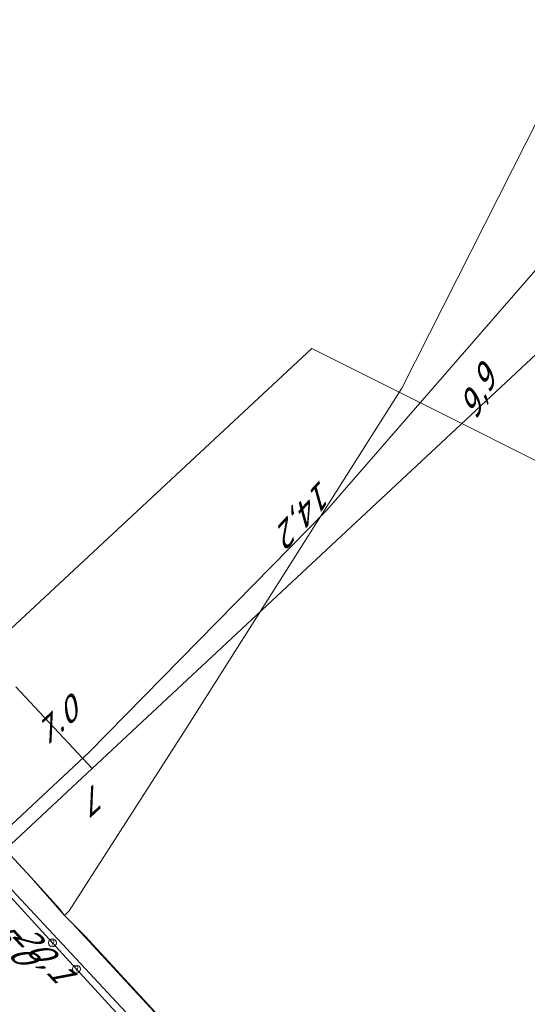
# Model space of a CAD drawing. Header units: metres. Extents: x 124576 to 133557, y 395865 to 402386.
# Tile 367 of 447: x 130375 to 130407, y 400953 to 401015. Entities that reach past the tile are written whole.
import ezdxf
from ezdxf.enums import TextEntityAlignment as Align

# ---------------------------------------------------------------- set-up
doc = ezdxf.new("R2010")
doc.units = ezdxf.units.M
doc.header["$MEASUREMENT"] = 0
for name, color, linetype, lineweight, true_color in [('LG_Datatransport_Eurofiber_Nederland_BV', 3, 'Continuous', 13, 0x00ff00), ('LG_Datatransport_KPN_BV', 3, 'Continuous', 13, 0x00ff00), ('LG_Gas_Hoge_Druk_Enexis_Netbeheer_BV', 7, 'Continuous', 13, 0xff9b00), ('LG_Midden_Spanning_Enexis_Netbeheer_BV', 7, 'Continuous', 13, 0xd20000), ('LG_unet-4_Brabant_Water', 5, 'Continuous', 13, 0x0000ff)]:
    doc.layers.add(name, color=color, linetype=linetype, lineweight=lineweight, true_color=true_color)
for name, color, linetype, lineweight in [('LG_Datatransport_P_KPN_BV', 7, 'Continuous', 0), ('MV_Datatransport', 7, 'Continuous', 0), ('MV_Midden_Spanning', 7, 'Continuous', 0), ('MV_Midden_Spanning_pijl', 7, 'Continuous', 0)]:
    doc.layers.add(name, color=color, linetype=linetype, lineweight=lineweight)
doc.styles.add('Klic_Annotatie', font='verdanai.ttf', dxfattribs={"oblique": 20, "height": 1.4})

# ---------------------------------------------------------------- blocks, each defined once
blk = doc.blocks.new('Onbekend_3')
at = {"layer": 'LG_Datatransport_P_KPN_BV'}
blk.add_hatch(color=256, dxfattribs=at).paths.add_polyline_path([(-0.25, -1.07, -0.262633), (0.23, 0.15), (0.59, 0.47, 0.379827), (0.7, 1.26), (0.69, 1.26, 0.228508), (-0.03, 1.53), (-0.03, 1.52, 0.459053), (-0.82, 0.79), (-1.29, 0.85, -0.414214), (-0.08, 2, -0.243799), (1.09, 1.52, -0.379827), (0.9, 0.11), (0.54, -0.2, 0.262633), (0.23, -1.08), (-0.17, -1.07)])
blk.add_circle((0, 0), 2.5, dxfattribs=at)
at = {"layer": 'LG_Datatransport_P_KPN_BV', "extrusion": (0, 0, -1)}
blk.add_solid([(0.34, -2.06), (-0.21, -2.06), (0.34, -1.51), (-0.21, -1.51)], dxfattribs=at)

msp = doc.modelspace()

# ---------------------------------------------------------------- linework, layer by layer
at = {"layer": 'LG_Datatransport_Eurofiber_Nederland_BV', "flags": 128}
for points in [[(130421.493, 400911), (130421.6, 400911.1), (130416.3, 400916.9), (130409, 400924.9), (130398.7, 400936), (130390.2, 400945.2), (130378.9, 400957.5), (130378.1, 400958.3), (130377.6, 400958.8), (130377.3, 400959.2), (130375.5, 400961.2), (130367.8, 400969.5), (130367.3, 400970), (130367, 400970.4), (130360.6, 400977.3), (130350.4, 400988.4), (130336.6, 401003.2), (130336.1, 401003.6), (130335.8, 401004), (130332.8, 401007.3), (130341.9, 401015.6), (130343.7, 401017), (130365.293, 401035.361)], [(130409, 400924.9), (130400.88, 400933.64), (130378.1, 400958.3), (130377.6, 400958.8), (130377.3, 400959.2), (130375.5, 400961.2), (130367.8, 400969.5), (130367.3, 400970), (130367, 400970.4), (130360.6, 400977.3), (130350.4, 400988.4), (130338.21, 401001.48), (130336.6, 401003.2), (130336.1, 401003.6), (130332.8, 401007.3), (130321.98, 401018.07)], [(130377.6, 400958.8), (130377.9, 400959.1), (130385.2, 400970.5), (130398.7, 400991.8), (130408.2, 401010.6), (130417.7, 401004.7), (130418.3, 401004.4)], [(130421.493, 400911), (130421.6, 400911.1), (130416.3, 400916.9), (130409, 400924.9), (130398.7, 400936), (130390.2, 400945.2), (130378.9, 400957.5), (130378.1, 400958.3), (130377.6, 400958.8), (130377.9, 400959.1), (130385.2, 400970.5), (130398.7, 400991.8), (130408.2, 401010.6), (130417.7, 401004.7), (130418.3, 401004.4), (130445.7, 400989.9)], [(130421.493, 400911), (130421.6, 400911.1), (130409, 400924.9), (130398.7, 400936), (130378.9, 400957.5), (130378.1, 400958.3), (130377.6, 400958.8), (130375.5, 400961.2), (130367.8, 400969.5), (130367.3, 400970), (130366.7, 400970.7), (130365.532, 400969.616)], [(130367.3, 400970), (130367.8, 400969.5), (130375.5, 400961.2), (130377.3, 400959.2), (130377.6, 400958.8)], [(130390.2, 400945.2), (130378.9, 400957.5), (130378.1, 400958.3), (130377.6, 400958.8), (130377.3, 400959.2), (130375.5, 400961.2), (130367.8, 400969.5)], [(130377.6, 400958.8), (130378.1, 400958.3), (130400.879, 400933.636)]]:
    msp.add_lwpolyline(points, dxfattribs=at)
at = {"layer": 'LG_Datatransport_KPN_BV'}
msp.add_line((130378.348, 400955.447), (130376.842, 400957.091), dxfattribs=at)
at = {"layer": 'LG_Datatransport_KPN_BV', "flags": 128}
for points in [[(130372.007, 400962.379), (130379.134, 400969.033), (130393.981, 400984.147), (130407.774, 401000), (130411.358, 401004.118), (130414.054, 401007.48), (130414.225, 401007.623), (130414.407, 401007.752), (130414.599, 401007.866), (130414.799, 401007.963), (130415.007, 401008.043), (130415.221, 401008.106), (130415.439, 401008.152), (130415.66, 401008.179), (130415.883, 401008.188), (130416.106, 401008.179), (130416.327, 401008.151), (130419.553, 401006.538)], [(130376.842, 400957.091), (130376.407, 400957.567), (130372.007, 400962.379)], [(130419.099, 400911), (130385.156, 400948.023), (130378.348, 400955.447)]]:
    msp.add_lwpolyline(points, dxfattribs=at)
at = {"layer": 'LG_Gas_Hoge_Druk_Enexis_Netbeheer_BV', "flags": 128}
msp.add_lwpolyline([(130420.543, 400911), (130408.08, 400924.189), (130388.846, 400944.809), (130372.309, 400962.538), (130369.602, 400965.439)], dxfattribs=at)
at = {"layer": 'LG_Midden_Spanning_Enexis_Netbeheer_BV', "flags": 128}
for points in [[(130418.376, 400999.125), (130416.112, 401000.729), (130414.255, 401000.604), (130379.324, 400968.004), (130372.013, 400961.181), (130371.35, 400960.563), (130370.839, 400960.086), (130368.32, 400957.74), (130365.725, 400955.319), (130365.207, 400954.836), (130365.039, 400954.679), (130364.9, 400954.379), (130364.762, 400954.079), (130364.653, 400953.977), (130363.284, 400952.7), (130362.982, 400952.418), (130362.102, 400952.449), (130361.128, 400953.493)], [(130418.376, 400999.125), (130416.112, 401000.729), (130414.255, 401000.604), (130379.324, 400968.004), (130372.013, 400961.181), (130371.862, 400961.041), (130371.662, 400960.494), (130371.644, 400960.248), (130371.463, 400959.948), (130371.198, 400959.701), (130367.58, 400956.331), (130365.794, 400954.728), (130365.533, 400954.502), (130365.394, 400954.382), (130365.035, 400954.195), (130364.682, 400954.004), (130364.653, 400953.977), (130363.284, 400952.7), (130362.981, 400952.417), (130362.951, 400951.539), (130363.056, 400951.426), (130365.153, 400949.178)], [(130418.376, 400999.125), (130416.112, 401000.729), (130414.255, 401000.604), (130379.324, 400968.004), (130372.013, 400961.181)]]:
    msp.add_lwpolyline(points, dxfattribs=at)
at = {"layer": 'LG_unet-4_Brabant_Water', "flags": 128}
msp.add_lwpolyline([(130415.79, 400983.25), (130415.65, 400982.99), (130393.06, 400994.29), (130368.15, 400971.1)], dxfattribs=at)
at = {"layer": 'MV_Midden_Spanning_pijl'}
msp.add_line((130379.324, 400968.004), (130374.548, 400973.122), dxfattribs=at)

# ---------------------------------------------------------------- block references
at = {"layer": 'LG_Datatransport_P_KPN_BV', "xscale": 0.1, "yscale": 0.1, "zscale": 0.1}
for p in [(130376.842, 400957.091), (130376.842, 400957.091), (130378.348, 400955.447), (130378.348, 400955.447)]:
    msp.add_blockref('Onbekend_3', p, dxfattribs=at)

# ---------------------------------------------------------------- texts
at = {"layer": 'MV_Datatransport', "style": 'Klic_Annotatie', "oblique": 20}
for s, rotation, p in [('9,9', 63.4, (130403.375, 400991.415)), ('14,2', 227.8, (130392.769, 400984.152)), ('7', 223, (130379.696, 400966.321)), ('20,1', 313, (130376.207, 400956.461))]:
    msp.add_text(s, height=1.4, rotation=rotation, dxfattribs=at).set_placement(p, align=Align.MIDDLE_CENTER)
at = {"layer": 'MV_Midden_Spanning', "style": 'Klic_Annotatie', "oblique": 20}
for s, rotation, p in [('7.0', 43, (130377.029, 400970.842)), ('5.0', 313, (130374.262, 400957.116))]:
    msp.add_text(s, height=1.4, rotation=rotation, dxfattribs=at).set_placement(p, align=Align.MIDDLE_CENTER)

doc.saveas('drawing.dxf')
